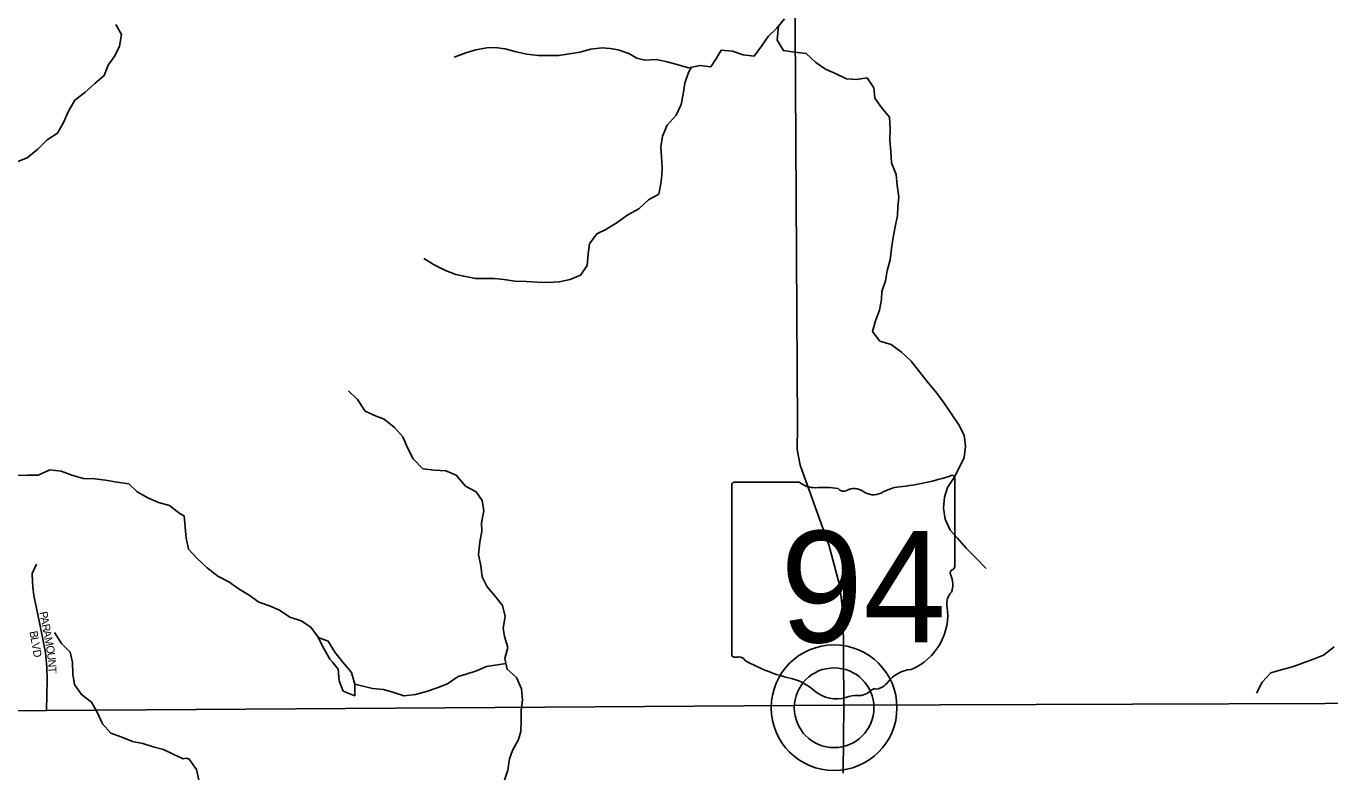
# Model space of a CAD drawing. Extents: x 1985906 to 2277390, y 930619 to 1324581.
# Drawn here: x 2174187 to 2182334, y 1142922 to 1147582 of the extents above; entities that cross this region are included whole.
import ezdxf

# ---------------------------------------------------------------- set-up
doc = ezdxf.new("R2010")
doc.units = 0
for name, color, linetype in [('GM_X_Minor_Lake', 7, 'Continuous'), ('GM_X_Minor_River', 7, 'Continuous'), ('GM_X_State_Location', 7, 'Continuous'), ('GM_X_State_Route', 7, 'Continuous'), ('GM_X_State_Shield', 7, 'Continuous'), ('GM_X_Township', 7, 'Continuous'), ('GM_X_Township_Subdivision', 7, 'Continuous'), ('GM_X_Township_Subdivision_Text', 7, 'Continuous'), ('GM_X_Unincorporated', 7, 'Continuous'), ('GM_X_Unincorporated_Location', 7, 'Continuous')]:
    doc.layers.add(name, color=color, linetype=linetype)

msp = doc.modelspace()

# ---------------------------------------------------------------- linework, layer by layer
at = {"layer": 'GM_X_Minor_Lake'}
for points in [[(2176240.6, 1143470.4), (2176220.4, 1143544.4), (2176166.1, 1143608.6), (2176115.8, 1143670.8), (2176075.5, 1143739), (2176013.2, 1143763.1), (2176047.4, 1143692.8), (2176085.7, 1143626.6), (2176103.3, 1143605.6)], [(2176240.7, 1143470.2), (2176220.4, 1143544.4), (2176166.1, 1143608.6), (2176115.8, 1143670.8), (2176075.5, 1143739), (2176013.2, 1143763.1), (2176047.4, 1143692.8), (2176085.7, 1143626.6), (2176103.3, 1143605.6)], [(2176103.2, 1143605.8), (2176138, 1143564.4), (2176144.2, 1143492.1), (2176168.4, 1143427.9), (2176240.7, 1143397.9), (2176240.6, 1143470.2)], [(2176103.3, 1143605.6), (2176138, 1143564.4), (2176144.2, 1143492.1), (2176168.4, 1143427.9), (2176240.7, 1143397.9), (2176240.6, 1143470.4)]]:
    msp.add_lwpolyline(points, dxfattribs=at)
at = {"layer": 'GM_X_Minor_River'}
for points in [[(2174747.3, 1147593.1), (2174782.4, 1147529.6), (2174771.7, 1147457.3), (2174740.8, 1147396.6), (2174699.9, 1147337.8), (2174675.1, 1147273.2), (2174616, 1147224.1), (2174555.1, 1147166.9), (2174492, 1147119.8), (2174451.3, 1147050.9), (2174420.6, 1146980.2), (2174383.8, 1146913.5), (2174318.6, 1146872.3), (2174259.7, 1146813.1), (2174194.8, 1146759.9), (2174125.3, 1146732.7)], [(2178926.5, 1147628.1), (2178878.4, 1147569.8), (2178824.2, 1147517.5), (2178782.1, 1147457.2), (2178736, 1147394.9), (2178667.7, 1147402.9), (2178601.4, 1147424.9), (2178531, 1147432.8), (2178501, 1147382.6), (2178464.9, 1147328.3), (2178398.6, 1147336.3), (2178326.3, 1147322.1), (2178262, 1147340.1), (2178193.6, 1147358.1), (2178123.3, 1147374.1), (2178053, 1147370), (2178002.8, 1147382), (2177952.5, 1147412), (2177886.2, 1147434), (2177835.9, 1147442), (2177785.7, 1147446), (2177713.4, 1147437.8), (2177649.1, 1147419.7), (2177516.6, 1147399.4), (2177386, 1147399.3), (2177315.7, 1147407.2), (2177249.3, 1147421.2), (2177181, 1147439.2), (2177116.7, 1147449.1), (2177066.5, 1147447.1), (2176998.2, 1147434.9), (2176933.9, 1147414.8), (2176861.7, 1147388.6)], [(2178887.7, 1147581.1), (2178886.4, 1147561.8), (2178880.5, 1147493.5), (2178918.8, 1147429.3), (2178991.1, 1147419.3), (2179061.4, 1147411.4), (2179121.8, 1147355.2), (2179182.1, 1147313.2), (2179248.5, 1147283.1), (2179312.8, 1147253.1), (2179375.1, 1147249.1), (2179441.3, 1147259.3), (2179483.6, 1147197.1), (2179489.7, 1147132.8), (2179532, 1147074.6), (2179582.3, 1147012.4), (2179586.5, 1146940.2), (2179584.5, 1146869.9), (2179590.7, 1146799.6), (2179594.8, 1146727.3), (2179623, 1146655.1), (2179629.2, 1146588.8), (2179639.3, 1146516.5), (2179633.4, 1146450.3), (2179631.4, 1146398.1), (2179617.5, 1146327.8), (2179605.5, 1146261.5), (2179593.6, 1146193.2), (2179585.6, 1146120.9), (2179567.7, 1146052.6), (2179557.7, 1145990.3), (2179533.7, 1145924), (2179531.8, 1145873.8), (2179519.8, 1145807.6), (2179493.8, 1145741.3), (2179475.8, 1145675), (2179522.1, 1145612.8), (2179592.4, 1145592.8), (2179656.8, 1145544.7), (2179717.1, 1145488.5), (2179763.4, 1145430.4), (2179817.8, 1145362.2), (2179878.2, 1145287.9), (2179922.4, 1145225.7), (2179966.7, 1145161.5), (2180015, 1145091.3), (2180047.3, 1145027.1), (2180057.4, 1144956.8), (2180047.5, 1144886.5), (2180019.5, 1144826.3), (2179985.4, 1144762), (2179943.3, 1144699.7), (2179925.3, 1144639.4), (2179919.4, 1144571.1), (2179929.5, 1144500.8), (2179961.8, 1144432.6), (2180006, 1144382.5), (2180060.4, 1144320.3), (2180120.7, 1144260.1), (2180185.1, 1144193.9)], [(2178345.3, 1147325.9), (2178326.3, 1147292), (2178302.3, 1147225.7), (2178292.4, 1147157.4), (2178280.4, 1147093.2), (2178248.4, 1147024.8), (2178192.2, 1146962.5), (2178164.2, 1146894.2), (2178152.2, 1146827.9), (2178158.3, 1146765.7), (2178160.5, 1146699.4), (2178158.5, 1146649.2), (2178152.6, 1146599), (2178140.6, 1146532.8), (2178076.4, 1146496.5), (2178016.2, 1146440.2), (2177947.9, 1146404), (2177879.7, 1146355.7), (2177809.5, 1146311.5), (2177753.2, 1146285.3), (2177707.1, 1146221), (2177699.2, 1146158.7), (2177693.3, 1146086.4), (2177651.2, 1146026.1), (2177586.9, 1145999.9), (2177518.6, 1145983.8), (2177450.3, 1145979.7), (2177380, 1145981.6), (2177313.7, 1145985.5), (2177243.4, 1145989.5), (2177173.1, 1145999.4), (2177110.8, 1146005.4), (2176994.3, 1146005.2), (2176921.9, 1146019.2), (2176871.7, 1146031.2), (2176807.4, 1146055.2), (2176737, 1146091.2), (2176672.7, 1146129.3)], [(2177173.7, 1142864.9), (2177197.7, 1142933.2), (2177207.6, 1143003.5), (2177225.6, 1143055.8), (2177263.7, 1143124.1), (2177277.7, 1143174.3), (2177279.6, 1143242.6), (2177279.5, 1143308.8), (2177289.4, 1143373.1), (2177283.3, 1143441.3), (2177251.1, 1143511.6), (2177192.7, 1143563.7), (2177178.6, 1143632), (2177196.5, 1143700.3), (2177176.3, 1143768.5), (2177168.2, 1143820.7), (2177180.2, 1143893), (2177164, 1143961.3), (2177115.7, 1144023.5), (2177067.4, 1144079.6), (2177037.2, 1144141.8), (2177029, 1144210.1), (2177012.9, 1144280.4), (2177022.8, 1144358.7), (2177034.8, 1144427), (2177032.7, 1144479.2), (2177046.6, 1144553.5), (2177036.5, 1144617.7), (2177000.2, 1144671.9), (2176931.9, 1144708), (2176873.5, 1144776.2), (2176809.2, 1144804.2), (2176738.9, 1144808.1), (2176666.6, 1144816.1), (2176606.2, 1144878.2), (2176569.9, 1144946.5), (2176541.7, 1145016.7), (2176489.4, 1145074.9), (2176425, 1145127), (2176374.8, 1145145), (2176306.4, 1145177.1), (2176258.1, 1145249.3), (2176201.8, 1145303.4)], [(2175174.3, 1144523), (2175150.6, 1144534.6), (2175083.7, 1144587.5), (2175015.5, 1144606.3), (2174947.1, 1144635.2), (2174880.5, 1144672.1), (2174829.7, 1144721.3), (2174755.6, 1144732), (2174683.5, 1144744.8), (2174617.5, 1144753.6), (2174545.5, 1144756.4), (2174479.3, 1144775.3), (2174406.9, 1144802.1), (2174334.9, 1144808.8), (2174263.6, 1144775.5), (2174195.7, 1144776.3), (2174053.9, 1144773.8)], [(2175174.3, 1144523), (2175186.6, 1144382.5), (2175202.8, 1144314.2), (2175259.1, 1144254.1), (2175319.5, 1144197.9), (2175385.8, 1144145.8), (2175454.2, 1144109.8), (2175518.5, 1144063.6), (2175580.9, 1144027.6), (2175641.2, 1143983.5), (2175707.5, 1143959.5), (2175769.8, 1143933.4), (2175834.2, 1143889.3), (2175906.6, 1143865.3), (2175966.9, 1143827.3), (2176013.2, 1143763.3)], [(2175186.8, 1143008.4), (2175169.5, 1143004.1), (2175107, 1143033.1), (2175046.6, 1143062.1), (2174980.4, 1143078.9), (2174916.1, 1143099.9), (2174852, 1143112.8), (2174785.6, 1143139.6), (2174717.3, 1143164.5), (2174664.3, 1143223.7), (2174633.2, 1143291.3), (2174596, 1143358.7), (2174533.3, 1143405.7), (2174490.2, 1143469.1), (2174479.1, 1143533), (2174477.9, 1143605.1), (2174462.7, 1143671), (2174407.9, 1143724.1), (2174364.7, 1143793.5)], [(2182359.5, 1143704.7), (2182293.3, 1143652.4), (2182231, 1143626.2), (2182162.8, 1143602), (2182100.5, 1143579.9), (2182028.2, 1143559.7), (2181964, 1143541.5), (2181909.8, 1143483.2), (2181873.8, 1143414.9)], [(2176240.6, 1143470.2), (2176351.2, 1143444.2), (2176419.5, 1143438.3), (2176485.8, 1143418.3), (2176548.1, 1143398.3), (2176620.4, 1143406.4), (2176688.7, 1143424.6), (2176754.9, 1143446.7), (2176819.2, 1143472.9), (2176887.4, 1143519.2), (2176937.6, 1143533.3), (2177001.9, 1143553.4), (2177064.1, 1143581.6), (2177184.8, 1143599)], [(2175186.8, 1143008.4), (2175206.7, 1143001), (2175253, 1142936.8), (2175267.2, 1142870.6)]]:
    msp.add_lwpolyline(points, dxfattribs=at)
at = {"layer": 'GM_X_State_Route'}
for points in [[(2179261.3, 1144122.1), (2179202.8, 1144341.8), (2179022.7, 1144838.4), (2179005.6, 1144936.6), (2179006.1, 1145083.2), (2178976.6, 1150417.5)], [(2179293.7, 1143653.2), (2179292.1, 1143901.6), (2179271.3, 1144084.4), (2179261.3, 1144122.1)], [(2179295.7, 1143339.1), (2179293.7, 1143653.2)], [(2168189.2, 1143276), (2168310.4, 1143281.3), (2170164.3, 1143287.1), (2173370.3, 1143303.6), (2173555.1, 1143298), (2174315.3, 1143305.5), (2179295.7, 1143339.1), (2182902.7, 1143351.6), (2184732.2, 1143359.5), (2187503.9, 1143367.9), (2190722.1, 1143376.2)], [(2179291.7, 1142914), (2179295.7, 1143339.1)]]:
    msp.add_lwpolyline(points, dxfattribs=at)
at = {"layer": 'GM_X_State_Shield'}
for p, q in [((2179018.4, 1144731.9), (2178610.7, 1144731.9)), ((2179989.2, 1144205.3), (2179989.2, 1144758.1)), ((2178597, 1144713.7), (2178597, 1143657.1)), ((2179989.1, 1144205.5), (2179989.2, 1144205.3))]:
    msp.add_line(p, q, dxfattribs=at)
for centre, radius, start, end in [((2178613, 1144716), 16.1, 98.1301, 188.1301), ((2179115.5, 1144854.6), 156.4, 231.61951, 271.11188), ((2179493.3, 1146172.4), 1476.4, 275.84447, 288.90645), ((2179973.7, 1144760.4), 15.5, 351.86209, 97.738), ((2179167.4, 1144138.7), 561.6, 80.48669, 94.98827), ((2179294.9, 1144721.4), 45.1, 219.79206, 297.10237), ((2179361.1, 1144599.3), 93.8, 54.46668, 119.14113), ((2179482.2, 1144766.8), 112.9, 233.85621, 294.82819), ((2179681.6, 1144409.2), 297, 97.34618, 120.76885), ((2179985.6, 1144164.8), 24, 107.94398, 210.33697), ((2179972.7, 1144203.2), 16.6, 289.60381, 7.73413), ((2179833, 1144094.9), 144, 340.03296, 23.64957), ((2180044.7, 1143974), 104.8, 136.8065, 186.92959), ((2179576, 1143903.7), 369.3, 292.30889, 8.98584), ((2178613.1, 1143654.8), 16.3, 171.95839, 258.30661), ((2178615.6, 1143762.9), 124.2, 267.33899, 280.60386), ((2178641, 1143596.1), 44.8, 29.74838, 93.27175), ((2179206.3, 1144545.5), 1066.1, 240.41292, 257.1985), ((2178888.4, 1143182.4), 333.6, 47.18416, 75.83597), ((2179731.7, 1143360.4), 202.2, 94.40312, 142.57675), ((2179249.2, 1143590.9), 211.7, 230.70037, 286.29184), ((2179387, 1143511.7), 112.8, 268.77702, 315.54927), ((2179489, 1143409.4), 31.8, 65.75173, 132.64842), ((2179475.4, 1143554.7), 119.3, 282.87319, 323.27711), ((2179371.5, 1143225.5), 173.9, 85.69512, 111.20995)]:
    msp.add_arc(centre, radius, start, end, dxfattribs=at)
at = {"layer": 'GM_X_Township'}
for points in [[(2192620.3, 1166969.1), (2192604.3, 1162456.4), (2192594.1, 1158494.9), (2192587.8, 1155252.3), (2192574.9, 1154176.3), (2192571.3, 1153175.8), (2192570.2, 1152862.8), (2192568.8, 1152460.6), (2192561.9, 1150576.9), (2192558, 1149453.5), (2192557.2, 1148924), (2192555.8, 1148675.9), (2192552.3, 1147211.2), (2192538.9, 1143380.8), (2187503.9, 1143367.9), (2184732.2, 1143359.5), (2182902.7, 1143351.6), (2179295.7, 1143339.1), (2174315.3, 1143305.5), (2173555.2, 1143298), (2173370.3, 1143303.6), (2170164.2, 1143287.2), (2168310.4, 1143281.3), (2168137.3, 1143273.8)], [(2168137.3, 1143273.8), (2168310.4, 1143281.3), (2170164.2, 1143287.2), (2173370.3, 1143303.6), (2173555.2, 1143298), (2174315.3, 1143305.5), (2179295.7, 1143339.1), (2182902.7, 1143351.6), (2184732.2, 1143359.5), (2187503.9, 1143367.9), (2192538.9, 1143380.8), (2192539.4, 1140482.2), (2192530.1, 1137575), (2192539.5, 1136744.2), (2192542.4, 1136084.5), (2192543.5, 1135846.7), (2192543.4, 1132645.5), (2192541.4, 1130026.9), (2192557.3, 1127768), (2192559.7, 1126775.7), (2192552.2, 1123393.2)]]:
    msp.add_lwpolyline(points, dxfattribs=at)
at = {"layer": 'GM_X_Township_Subdivision'}
msp.add_lwpolyline([(2174315.3, 1143305.5), (2174318, 1143497.4), (2174317.1, 1143576.9), (2174308.7, 1143668.2), (2174271.1, 1143855.6), (2174236.6, 1144024.2), (2174228.9, 1144079.7), (2174226.4, 1144110.2), (2174224.8, 1144161.3), (2174253.3, 1144219.5)], dxfattribs=at)
at = {"layer": 'GM_X_Unincorporated'}
for radius in [392.8, 249]:
    msp.add_circle((2179235.6, 1143323.5), radius, dxfattribs=at)
at = {"layer": 'GM_X_Unincorporated_Location'}
msp.add_line((2179235.6, 1143323.5), (2179235.6, 1143323.5), dxfattribs=at)

# ---------------------------------------------------------------- texts
at = {"layer": 'GM_X_State_Location'}
for s in ['s', 'r']:
    msp.add_text(s, height=1, dxfattribs=at).set_placement((2179277.4, 1144115.1))
msp.add_text('94', height=1, rotation=0.00001, dxfattribs=at).set_placement((2179025.6, 1144042.4))
at = {"layer": 'GM_X_State_Shield'}
msp.add_text('94', height=696.1, dxfattribs=at).set_placement((2178899.6, 1143731.6))
at = {"layer": 'GM_X_Township_Subdivision_Text'}
for s, rotation, p in [('P', 280.9134, (2174269.7, 1143919.5)), ('A', 280.88554, (2174276.3, 1143884.9)), ('R', 280.90244, (2174284.6, 1143841.7)), ('B', 280.30486, (2174208, 1143798.5)), ('L', 280.27065, (2174215, 1143759.6)), ('A', 280.91316, (2174292.1, 1143802.8)), ('M', 280.90273, (2174300.5, 1143759.6)), ('V', 280.15235, (2174221.3, 1143725)), ('D', 279.55216, (2174229, 1143681.8)), ('O', 279.90795, (2174310.4, 1143708)), ('U', 276.46088, (2174317.9, 1143665.4)), ('N', 274.68198, (2174322.8, 1143622.1)), ('T', 271.1201, (2174326.3, 1143579.1))]:
    msp.add_text(s, height=50, rotation=rotation, dxfattribs=at).set_placement(p)

doc.saveas('drawing.dxf')
